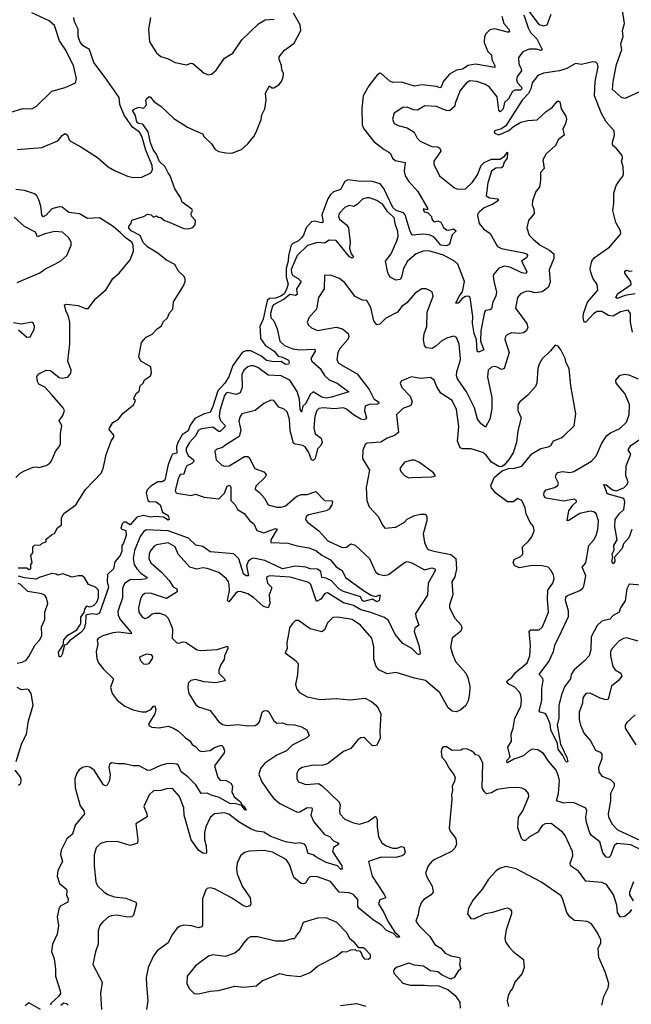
# Model space of a CAD drawing. Extents: x 2199565 to 2323334, y 894172 to 1018966.
# Tile 370 of 440: x 2298272 to 2302489, y 976881 to 983671. Entities that reach past the tile are written whole.
import ezdxf

# ---------------------------------------------------------------- set-up
doc = ezdxf.new("R2010")
doc.units = 0

msp = doc.modelspace()

# ---------------------------------------------------------------- linework, layer by layer
at = {"layer": '0CON10XD'}
for points in [[(2298175, 983021.4), (2298295, 983058.6), (2298355, 983056), (2298388.8, 983075), (2298495, 983178.6), (2298586.4, 983203.6), (2298657.5, 983235), (2298663.8, 983265), (2298644.2, 983355), (2298623.6, 983393.6), (2298591.1, 983461.1), (2298547.8, 983525), (2298511.4, 983631.4), (2298475, 983663.1), (2298355, 983717.8)], [(2298260.8, 979890.8), (2298321.7, 979891.7), (2298335, 979880), (2298350, 979885), (2298350, 979915), (2298357.5, 979925), (2298350, 979975), (2298362.5, 979995), (2298363.9, 980036.1), (2298375, 980046.7), (2298415, 980050), (2298428.3, 980061.7), (2298455, 980070), (2298453.6, 980086.4), (2298491.7, 980118.3), (2298513, 980127), (2298533.6, 980166.4), (2298561.7, 980188.3), (2298560, 980235), (2298577.5, 980265), (2298660, 980325), (2298725, 980430), (2298836.7, 980545), (2298851.2, 980585), (2298867.6, 980672.4), (2298904.2, 980765), (2298922.5, 980795), (2298920.8, 980805), (2298890, 980845), (2298890.8, 980855), (2298915, 980893.3), (2298953, 980917), (2298982.5, 980955), (2299056.7, 981015), (2299066.7, 981033.3), (2299070, 981045), (2299060, 981055), (2299062.5, 981065), (2299077.5, 981095), (2299095, 981110), (2299102.5, 981145), (2299123.3, 981165), (2299132.3, 981187.7), (2299173.8, 981215), (2299180.8, 981235), (2299175.8, 981275.8), (2299107.5, 981315), (2299093.3, 981345), (2299113.3, 981445), (2299145, 981481.2), (2299185, 981503.3), (2299220, 981540), (2299249.5, 981560.5), (2299261.7, 981588.3), (2299292.5, 981615), (2299305, 981650), (2299327.5, 981675), (2299333.3, 981725), (2299401.2, 981835), (2299413.3, 981865), (2299413.8, 981885), (2299405, 981901.2), (2299367, 981937), (2299343, 981983), (2299285, 982011.5), (2299225, 982061.5), (2299155, 982102.2), (2299122.9, 982135), (2299102.8, 982182.8), (2299040, 982215), (2299025, 982232.5), (2299024.5, 982245), (2299041.7, 982268.3), (2299045, 982287.5), (2299125, 982312.5), (2299155, 982330), (2299180, 982325), (2299195, 982310), (2299215, 982317.5), (2299228.3, 982308.3), (2299245, 982307.5), (2299270, 982285), (2299303.9, 982273.9), (2299405, 982230), (2299435, 982228.5), (2299465, 982237.8), (2299481.1, 982255), (2299485.6, 982285), (2299455.8, 982315.8), (2299454.8, 982335), (2299463.1, 982355), (2299459.6, 982365), (2299391.8, 982411.8), (2299380, 982445), (2299342.4, 982505), (2299311, 982595), (2299295, 982615.3), (2299276.5, 982656.5), (2299233, 982695), (2299218.1, 982738.1), (2299192.1, 982775), (2299175, 982821.1), (2299157.7, 982897.7), (2299120.8, 982950.8), (2299092, 982955), (2299079.5, 982965), (2299069.7, 983009.7), (2299050, 983045), (2299063.3, 983056.7), (2299095, 983067.5), (2299125, 983060), (2299147, 983083), (2299142.5, 983115), (2299147.5, 983125), (2299165, 983140), (2299175, 983137.5), (2299200, 983105), (2299245, 983073.3), (2299335, 982988.8), (2299428.6, 982928.6), (2299485, 982904), (2299533.9, 982883.9), (2299545, 982863.3), (2299593.9, 982813.9), (2299620, 982775), (2299645, 982762.5), (2299692.7, 982752.7), (2299735, 982751.4), (2299801.2, 982775), (2299845.3, 982814.7), (2299885.6, 982865), (2299900.2, 982889.8), (2299936.8, 982983.2), (2299941.2, 983015), (2299961.7, 983055), (2299970.8, 983115), (2299966.1, 983163.9), (2299995, 983213.8), (2300011.8, 983201.8), (2300025, 983200.6), (2300058.9, 983221.1), (2300077.3, 983245), (2300089.6, 983275), (2300090.7, 983300.7), (2300080.8, 983325), (2300077.9, 983355), (2300060.6, 983395), (2300062, 983415), (2300098.5, 983461.5), (2300165, 983507.7), (2300210.3, 983595), (2300205.3, 983635), (2300160.3, 983715)], [(2301935, 983706.9), (2301906.8, 983633.2), (2301885, 983625.3), (2301856.2, 983636.2), (2301785, 983730)], [(2302419.7, 983489.7), (2302416.7, 983505), (2302433.9, 983555), (2302428.9, 983595), (2302441.9, 983645), (2302427.5, 983735)], [(2298255, 982775.6), (2298425, 982788.5), (2298535, 982835.5), (2298566.7, 982875), (2298586.2, 982886.2), (2298601.5, 982875), (2298613.3, 982843.3), (2298623.1, 982833.1), (2298695, 982794.5), (2298809.5, 982719.5), (2298883.1, 982655), (2298925, 982631.5), (2299015, 982591.5), (2299055, 982581.5), (2299115, 982585.8), (2299176.2, 982615), (2299188, 982635), (2299185.8, 982664.2), (2299141.9, 982771.9), (2299115, 982868.4), (2299099, 982895), (2299049.2, 982929.2), (2298991.9, 983011.9), (2298962.1, 983085), (2298958, 983135), (2298862, 983272), (2298783, 983375), (2298754.7, 983465), (2298710, 983490), (2298688.4, 983515), (2298676.3, 983555), (2298674.8, 983605), (2298649.6, 983655), (2298644.8, 983685)], [(2301747.7, 983705), (2301777.9, 983615), (2301795, 983582.2), (2301838.7, 983538.7), (2301875.3, 983465), (2301865, 983458.7), (2301835, 983467.7), (2301785, 983468), (2301740.6, 983449.4), (2301710.7, 983409.3), (2301713.1, 983363.1), (2301728.6, 983338.6), (2301731.2, 983318.8), (2301701.7, 983278.2), (2301698.6, 983255), (2301705.2, 983235), (2301731.5, 983205), (2301733.5, 983195), (2301725, 983184.6), (2301685.8, 983184.2), (2301670.7, 983175), (2301643.2, 983125), (2301615, 983100), (2301605.1, 983055), (2301585, 983034.6), (2301575.7, 983045.7), (2301565, 983138.9), (2301511.4, 983205), (2301485, 983224.4), (2301425, 983244.5), (2301375, 983248.2), (2301352.2, 983235), (2301308.7, 983181.3), (2301273.9, 983095), (2301271.5, 983075), (2301236.9, 983043.1), (2301213.8, 983043.8), (2301145, 983072.7), (2301065, 983077.5), (2301015, 983046.1), (2300988.1, 983048.1), (2300945, 983066.5), (2300915, 983065.8), (2300855, 983026.2), (2300842.9, 982985), (2300855, 982954), (2300880.9, 982940.9), (2300945, 982925.5), (2300991.1, 982895), (2301013.3, 982853.3), (2301032.6, 982832.6), (2301115, 982796.4), (2301155, 982793.8), (2301169.7, 982785), (2301176, 982764), (2301127.1, 982695), (2301128.6, 982675), (2301167.1, 982595), (2301271.2, 982511.2), (2301292.1, 982502.1), (2301345, 982503.8), (2301395, 982550), (2301428.4, 982601.6), (2301454.3, 982665.7), (2301475, 982686.8), (2301525, 982709.1), (2301585, 982710), (2301617.7, 982732.3), (2301635, 982756.2), (2301633.1, 982715), (2301611.6, 982688.4), (2301604.5, 982655.5), (2301595, 982648.1), (2301555, 982646), (2301526.2, 982625), (2301501.1, 982545), (2301489.2, 982455), (2301511.5, 982441.5), (2301566.4, 982436.4), (2301572.5, 982425), (2301535, 982397.8), (2301475, 982372.8), (2301443.4, 982346.6), (2301431.4, 982335), (2301429.1, 982320.9), (2301440, 982265), (2301469.4, 982229.4), (2301515.2, 982195.2), (2301567.6, 982107.6), (2301595, 982092.7), (2301745, 982063.9), (2301765.7, 982055.7), (2301774.7, 982045), (2301770.1, 982029.9), (2301733.3, 982005), (2301769.3, 981935), (2301765, 981920), (2301735, 981924.4), (2301655, 981963.6), (2301615, 981970.8), (2301575, 981957.9), (2301540.4, 981915), (2301536.1, 981905), (2301540.8, 981865), (2301560.3, 981795), (2301555.2, 981764.8), (2301533.6, 981725), (2301525, 981675.8), (2301515, 981668.9), (2301485, 981665.6), (2301478.1, 981655), (2301451.2, 981525), (2301450, 981455), (2301473.3, 981395), (2301435, 981378.6), (2301426, 981385), (2301422.4, 981462.4), (2301406.7, 981506.8), (2301394.8, 981575.2), (2301396.2, 981625), (2301377.3, 981755), (2301365, 981763.8), (2301345, 981762), (2301322.2, 981747.8), (2301295.7, 981715), (2301280, 981715), (2301302.4, 981765), (2301324.7, 981795), (2301340, 981865), (2301293.9, 981983.9), (2301271.4, 982005), (2301195, 982046.4), (2301093.6, 982076.4), (2301055, 982075.5), (2301005.7, 982055), (2300946.2, 982005), (2300918.2, 981955), (2300905.3, 981894.7), (2300895, 981880), (2300865, 981874), (2300825.7, 981895.7), (2300811.4, 981925), (2300795.6, 982005), (2300833.5, 982055), (2300873.8, 982145), (2300881.8, 982175), (2300879.7, 982209.7), (2300863.9, 982255), (2300855.4, 982305), (2300808.5, 982348.5), (2300775, 982395.7), (2300734.3, 982424.3), (2300685, 982441.4), (2300665, 982442.5), (2300635, 982434), (2300601.3, 982398.7), (2300577.2, 982382.8), (2300545, 982388.6), (2300513.8, 982375), (2300475.8, 982335), (2300470.5, 982315), (2300478.5, 982295), (2300525.2, 982255.2), (2300538.5, 982235), (2300551.9, 982135), (2300546.2, 982095), (2300557.9, 982055), (2300573.6, 982035), (2300565, 982027.1), (2300546.4, 982035), (2300455, 982147.5), (2300405, 982150.5), (2300375, 982129.5), (2300325, 982133.8), (2300257.4, 982112.6), (2300184.7, 982045), (2300145, 981947.5), (2300145.6, 981925), (2300155, 981905.9), (2300193.3, 981885), (2300212.5, 981865), (2300180, 981815), (2300185.2, 981775.2), (2300175, 981769.2), (2300135, 981775.4), (2300096.2, 981743.8), (2300022.8, 981705), (2300016.3, 981695), (2300002.6, 981645), (2300004.4, 981614.4), (2300024.1, 981594.1), (2300048.2, 981538.2), (2300066.4, 981455), (2300097.1, 981425), (2300155, 981400.6), (2300205, 981394.6), (2300308.1, 981398.1), (2300308.8, 981385), (2300280.6, 981335), (2300286.5, 981315), (2300345, 981265.2), (2300375, 981216.8), (2300405, 981187.9), (2300461.4, 981165), (2300542.5, 981105), (2300422.4, 981067.6), (2300385, 981061.8), (2300355, 981067.6), (2300295, 981104.6), (2300275, 981087.1), (2300245.7, 981025), (2300225.4, 981005), (2300215, 980964.2), (2300206.5, 980985), (2300201.9, 981055), (2300185, 981107.1), (2300134.6, 981185), (2300075, 981213.8), (2299985, 981219.8), (2299915, 981271.2), (2299885, 981284.6), (2299865, 981284.6), (2299845, 981276.1), (2299818.8, 981255), (2299804.2, 981225), (2299805.2, 981135), (2299793, 981097), (2299765, 981087.2), (2299705, 981099.5), (2299695, 981095.6), (2299685, 981080.4), (2299652.6, 980975), (2299646.6, 980935), (2299656.2, 980906.2), (2299687.4, 980875), (2299688.6, 980865), (2299655, 980830.2), (2299645, 980830.9), (2299605, 980861.6), (2299525, 980850.3), (2299505, 980840.2), (2299485, 980801.4), (2299443.9, 980755), (2299419.2, 980715), (2299420.2, 980695), (2299434.8, 980665), (2299470.4, 980635), (2299472.3, 980625), (2299458.7, 980611.3), (2299425.2, 980594.8), (2299415.3, 980575), (2299405, 980535.7), (2299378.8, 980535), (2299364.8, 980505.2), (2299345.4, 980425), (2299346.5, 980415), (2299356.3, 980406.4), (2299455, 980390), (2299485, 980398.5), (2299545, 980377.8), (2299645, 980366.7), (2299684, 980406), (2299703.9, 980455), (2299721.4, 980461.4), (2299729.1, 980445), (2299727.8, 980355), (2299758.2, 980325), (2299773.4, 980293.4), (2299820.6, 980265), (2299859.4, 980215), (2299886.7, 980195), (2299907.9, 980147.9), (2299955, 980131.4), (2300035, 980162.1), (2300047.9, 980157.9), (2300003.8, 980085), (2300003.8, 980065), (2300122, 980062), (2300185, 980042.1), (2300265, 980028.7), (2300315, 980011.5), (2300355, 979977.4), (2300414.6, 979945), (2300455, 979896.9), (2300495, 979872.5), (2300518.1, 979825), (2300650.1, 979730.1), (2300695, 979703.5), (2300725, 979694.2), (2300756.7, 979705), (2300750, 979665), (2300735, 979655.5), (2300705, 979674.6), (2300645, 979659.1), (2300633.6, 979665), (2300621.7, 979691.7), (2300505, 979726.8), (2300473.5, 979745), (2300421.4, 979801.4), (2300385, 979820.3), (2300355, 979824.4), (2300348.6, 979865), (2300325, 979880.7), (2300275, 979883.7), (2300245, 979895.4), (2300175, 979902.8), (2300085, 979883.2), (2299961.9, 979941.9), (2299885, 979957.1), (2299865, 979950.2), (2299847.8, 979935), (2299836.3, 979903.7), (2299850, 979835), (2299835, 979835.4), (2299815, 979850), (2299784.1, 979954.1), (2299748.4, 979988.4), (2299585, 980000.5), (2299535, 980037), (2299486.9, 980046.9), (2299435.7, 980095), (2299295, 980145.7), (2299145, 980152), (2299125, 980138.8), (2299103.8, 980106.2), (2299065, 980010.6), (2299055.7, 979955.7), (2299062.6, 979915), (2299079.7, 979885), (2299107.2, 979855), (2299150.8, 979825), (2299150, 979820), (2299147.5, 979815), (2299115, 979809.4), (2299035, 979808.2), (2298996, 979784), (2298980.9, 979749.1), (2298980.3, 979685), (2298949.3, 979590.7), (2298950.7, 979565), (2298965, 979535.4), (2299041.4, 979445), (2299040, 979435), (2298955, 979447.5), (2298915, 979442.9), (2298845, 979423.1), (2298815, 979406.9), (2298805.8, 979395), (2298810, 979365), (2298799.2, 979315), (2298803.9, 979265), (2298816.5, 979236.5), (2298851.1, 979191.1), (2298918.8, 979125), (2298898.5, 979065), (2298909.5, 979025), (2298945, 978978.1), (2298997, 978937), (2299055, 978912.2), (2299115, 978897.9), (2299145, 978897.9), (2299176.9, 978913.1), (2299195, 978937.1), (2299205, 978938.8), (2299210, 978915), (2299204.3, 978885), (2299161.7, 978818.3), (2299163.4, 978803.4), (2299182.6, 978792.6), (2299235, 978788.5), (2299295, 978798.1), (2299333.3, 978785), (2299367.5, 978765), (2299415, 978718.1), (2299445, 978697.5), (2299462.6, 978672.6), (2299486.7, 978656.7), (2299510.7, 978630.7), (2299525, 978625.6), (2299585, 978630.7), (2299615, 978651.6), (2299655, 978665.5), (2299665.8, 978665.8), (2299675, 978657.5), (2299685, 978630), (2299682.5, 978615), (2299615.7, 978525), (2299638.5, 978445), (2299655, 978427.9), (2299696.4, 978423.6), (2299728.7, 978405), (2299740.3, 978385), (2299736.1, 978346.1), (2299751.2, 978311.2), (2299795, 978277.1), (2299800.8, 978260.8), (2299825, 978240), (2299835, 978220), (2299825, 978222), (2299803, 978253), (2299755, 978265.8), (2299725, 978263.6), (2299647.5, 978307.5), (2299587.5, 978325), (2299565, 978337.5), (2299524.7, 978334.7), (2299486.7, 978395), (2299430.6, 978450.6), (2299385.6, 978485), (2299367, 978527), (2299355, 978536.2), (2299315, 978542.7), (2299285, 978539.8), (2299242.5, 978527.5), (2299175, 978495.2), (2299155, 978493.7)], [(2299174.6, 983685), (2299160.4, 983605), (2299166.9, 983516.9), (2299215, 983442.9), (2299245, 983415.8), (2299295, 983401.4), (2299345, 983374.3), (2299421.4, 983358.6), (2299455, 983371.2), (2299465, 983368.8), (2299545, 983301.2), (2299575, 983290.8), (2299594.2, 983295.8), (2299627, 983323), (2299683.6, 983406.4), (2299715, 983424.2), (2299741.2, 983438.8), (2299805, 983531.2), (2299918.7, 983641.3), (2299965, 983668.6), (2300026.6, 983673.4)], [(2301595.9, 983695), (2301611.2, 983645), (2301645.8, 983605), (2301648.8, 983591.2), (2301645.3, 983584.8), (2301635, 983584.2), (2301548.2, 983608.2), (2301515, 983601.8), (2301488, 983575), (2301477.9, 983555), (2301474.3, 983514.3), (2301488.8, 983478.8), (2301500.7, 983450.7), (2301524.7, 983425), (2301526.6, 983395), (2301548.1, 983355), (2301548.3, 983341.7), (2301415, 983363.5), (2301365, 983355.7), (2301325, 983329.1), (2301285, 983321.7), (2301235.4, 983295), (2301195, 983245.6), (2301175, 983204.2), (2301168.5, 983201.5), (2301145, 983210), (2301045, 983220.7), (2300995, 983212.2), (2300905, 983238.7), (2300845, 983237.9), (2300825, 983247.5), (2300765, 983300), (2300755, 983300.8), (2300735, 983286), (2300680.5, 983215), (2300641.2, 983145), (2300630.5, 983059.5), (2300634, 982945), (2300645, 982918.9), (2300715, 982830.4), (2300785, 982774.6), (2300818.2, 982758.2)], [(2302581.7, 983188.3), (2302445, 983128.1), (2302422, 983135), (2302359.4, 983189.4), (2302363.1, 983245), (2302387.4, 983362.6), (2302424.6, 983465), (2302419.7, 983489.7)], [(2302496.9, 981515), (2302482.7, 981585), (2302484.4, 981644.4), (2302466.9, 981666.9), (2302415, 981655.5), (2302365, 981626.8), (2302331.8, 981631.8), (2302285, 981659.6), (2302255, 981658.2), (2302231.5, 981645), (2302175, 981584.2), (2302164.4, 981585), (2302156.9, 981616.9), (2302160.3, 981645), (2302188.1, 981721.9), (2302257.8, 981805), (2302253.8, 981843.8), (2302225, 981888), (2302207.6, 981937.6), (2302205.4, 981955), (2302217.3, 982005), (2302232.2, 982027.8), (2302342, 982105), (2302416.7, 982195), (2302414.2, 982215), (2302382.6, 982272.6), (2302360.9, 982355), (2302368.2, 982405), (2302368.2, 982475), (2302385, 982526.2), (2302407.7, 982562.3), (2302434.2, 982595), (2302435.6, 982605), (2302432.2, 982655), (2302421.5, 982695), (2302427.8, 982715), (2302425.7, 982735), (2302385.8, 982785), (2302360.5, 982805), (2302358.8, 982825), (2302374.1, 982874.1), (2302370, 982905), (2302316.6, 982966.6), (2302282.8, 983022.7), (2302235.5, 983145), (2302240.9, 983245), (2302261.4, 983345), (2302255.7, 983365.7), (2302245, 983377.5), (2302225, 983380), (2302145, 983362), (2302105, 983367.5), (2302045, 983333.8), (2301995, 983317.5), (2301885, 983301.1), (2301845, 983285.6), (2301806.2, 983235), (2301797.5, 983195), (2301779.4, 983160.6), (2301737.5, 983115), (2301625, 982938), (2301595, 982918.8), (2301546.7, 982905), (2301543.3, 982895), (2301550, 982885), (2301575, 982876.2), (2301645, 982905.7), (2301676.4, 982933.6), (2301726.9, 982963.1), (2301775, 982975.3), (2301839.2, 982980.8), (2301901.5, 983038.5), (2301942.9, 983065), (2301974.7, 983105.3), (2301985, 983110.5), (2301997.3, 983105), (2302005.8, 983055), (2302038.9, 983005), (2302041.9, 982985), (2302035.6, 982955), (2302018.1, 982915), (2302025.4, 982874.6), (2301986.9, 982845), (2301965, 982800.8), (2301901.2, 982745), (2301880, 982705), (2301888.6, 982645), (2301864.2, 982615.8), (2301864.3, 982565), (2301855.6, 982515), (2301832, 982485), (2301808.6, 982421.4), (2301805.6, 982395), (2301817.3, 982365), (2301818.5, 982335), (2301780, 982285), (2301769.2, 982235), (2301784, 982185), (2301810.2, 982160.2), (2301861.9, 982115), (2301925, 982082.2), (2301954.4, 982055), (2301954.6, 982025), (2301923.3, 981946.7), (2301928.8, 981861.2), (2301915.9, 981824.1), (2301875, 981794.6), (2301825, 981786.2), (2301785, 981799.4), (2301763, 981797), (2301725, 981780), (2301704.7, 981755.3), (2301691.9, 981681.9), (2301768.6, 981575), (2301775.7, 981545), (2301764.2, 981525), (2301745, 981511.1), (2301715, 981506.5), (2301665, 981511.4), (2301635, 981500), (2301622.5, 981485), (2301617.1, 981465), (2301646.2, 981375), (2301613.1, 981265), (2301595, 981258.7), (2301565, 981275.5), (2301545, 981278.9), (2301525, 981274.4), (2301503.3, 981255), (2301497.9, 981205), (2301528.4, 981065), (2301526.9, 980986.9)], [(2300818.2, 982758.2), (2300829.1, 982749.1), (2300843.3, 982715), (2300860.8, 982700.8), (2300929.4, 982685), (2300923.6, 982625), (2300930.4, 982595), (2300956.5, 982555), (2301017.8, 982485), (2301085, 982370), (2301085, 982360), (2301054.3, 982365.7), (2301060, 982345), (2301085, 982340), (2301112.5, 982312.5), (2301114, 982295), (2301125, 982280), (2301135, 982276.7), (2301155, 982283.3), (2301175, 982273.8), (2301195, 982238.8), (2301215, 982222), (2301230.7, 982219.3), (2301262.5, 982227.5), (2301282.5, 982215), (2301253.9, 982186.1), (2301235, 982122.9), (2301215, 982112.3), (2301175, 982116.4), (2301129.9, 982169.9), (2301095, 982187.7), (2301055, 982192.7), (2300978.9, 982185), (2300965, 982210), (2300929.3, 982325), (2300918.6, 982338.6), (2300867, 982355), (2300845.5, 982375), (2300783.8, 982506.2), (2300758.8, 982538.8), (2300705, 982554.2), (2300605, 982556.8), (2300535, 982565.8), (2300513.1, 982555), (2300485, 982500.8), (2300435.6, 982484.4), (2300415.7, 982464.3), (2300397.8, 982435), (2300356.4, 982325), (2300364.2, 982275), (2300355, 982270), (2300305, 982281.3), (2300285, 982277.1), (2300246.5, 982235), (2300230, 982185), (2300215, 982165.6), (2300193.9, 982145), (2300155, 982126.8), (2300143.9, 982115), (2300124.9, 982045.1), (2300123, 982005), (2300109.8, 981955), (2300108.5, 981898.5), (2300122.9, 981847.1), (2300109, 981805), (2300095, 981781.1), (2300072.6, 981765), (2300035, 981750), (2299995, 981748.7), (2299977.5, 981735), (2299952, 981605), (2299927.4, 981555), (2299930.7, 981529.3), (2299932.7, 981472.7), (2299966, 981426), (2300027.7, 981385), (2300055, 981350), (2300085, 981344.2), (2300125, 981324), (2300129.6, 981305), (2300125.4, 981294.6), (2300105, 981293.8), (2300075, 981312.7), (2300025, 981311.4), (2299975, 981320.3), (2299940.1, 981350.1), (2299866.2, 981386.2), (2299832.5, 981387.5), (2299805.2, 981374.8), (2299743, 981287), (2299715, 981208.6), (2299686.4, 981165), (2299638.1, 981111.9), (2299605, 981004.4), (2299585, 980962.2), (2299545, 980953.1), (2299479.6, 980920.4), (2299448.6, 980875), (2299434.7, 980835), (2299392.6, 980807.4), (2299362.5, 980755), (2299353.8, 980725), (2299355, 980681.4), (2299326.3, 980673.7), (2299320.1, 980659.9), (2299296.2, 980603.8), (2299272.7, 980495), (2299255, 980484.7), (2299225, 980484.5), (2299175.8, 980454.2), (2299150.2, 980429.8), (2299143.8, 980405), (2299155.5, 980355.5), (2299168.3, 980348.3), (2299213.3, 980345), (2299241.2, 980325), (2299257.1, 980275), (2299295, 980252.5), (2299302, 980225), (2299295, 980219.2), (2299265, 980240.8), (2299205, 980246), (2299175, 980240), (2299125, 980252.9), (2299080.7, 980239.3), (2299035, 980186.7), (2299005, 980205.6), (2298990, 980205), (2298978.1, 980195), (2298970.8, 980165), (2298977.3, 980157.3), (2299005, 980148.8), (2299005.5, 980115), (2298988.1, 980061.9), (2298975.9, 980044.1), (2298976.7, 980005), (2298966.2, 979975), (2298928, 979932), (2298918.1, 979885), (2298878.6, 979845), (2298874.7, 979795), (2298883.9, 979755), (2298822.6, 979577.4), (2298805, 979568.6), (2298767.4, 979572.6), (2298727.5, 979565), (2298726.2, 979505), (2298715, 979467.1), (2298695, 979445.5), (2298615, 979388.6), (2298597.5, 979365), (2298581.9, 979358.1), (2298565, 979296), (2298555, 979278), (2298545, 979276.7), (2298540.4, 979309.6), (2298571.2, 979358.8), (2298577.1, 979395), (2298603.8, 979426.2), (2298666, 979464), (2298687.5, 979495), (2298694.2, 979505), (2298695, 979550), (2298717.5, 979582.5), (2298721.2, 979605), (2298735, 979630), (2298751.2, 979621.2), (2298765, 979624.2), (2298785, 979632.5), (2298805.3, 979654.7), (2298815.7, 979685), (2298815, 979737.5), (2298795, 979757.5), (2298747, 979777), (2298720.7, 979820.7), (2298703.6, 979836.4), (2298675, 979836.7), (2298635, 979826.7), (2298569.3, 979849.3), (2298535, 979840), (2298525, 979847.5), (2298495, 979850.8), (2298406.7, 979825), (2298385, 979812), (2298305, 979821.6), (2298265, 979832.8)], [(2298245, 980514), (2298275, 980543.8), (2298305, 980560), (2298365.9, 980584.1), (2298385, 980588), (2298405, 980583.8), (2298455, 980596), (2298475, 980608), (2298490, 980625), (2298522, 980698), (2298545.6, 980725), (2298554.4, 980745), (2298553.1, 980815), (2298563, 980873), (2298543.8, 980905), (2298569.7, 980940.3), (2298580.4, 980975), (2298573.1, 980995), (2298494.7, 981084.7), (2298446.3, 981136.3), (2298405, 981157.1), (2298395.6, 981175), (2298390.5, 981209.5), (2298405, 981228.8), (2298455, 981253.8), (2298485, 981251.2), (2298544.1, 981204.1), (2298565, 981198.2), (2298604.4, 981205.6), (2298625.8, 981234.2), (2298627.1, 981255), (2298605.4, 981315.4), (2298617.2, 981435), (2298617.1, 981585), (2298608.9, 981625), (2298589.5, 981665), (2298582, 981705), (2298595, 981709.2), (2298675, 981698.8), (2298725, 981678.9), (2298745, 981679.4), (2298795.6, 981745), (2298869.3, 981810.7), (2298914.6, 981885.4), (2298957.2, 981922.8), (2299034.4, 982015.6), (2299057.1, 982075), (2299055.9, 982115), (2299045, 982136.8), (2298998.7, 982168.7), (2298968.3, 982201.7), (2298917.5, 982245), (2298823.7, 982303.7), (2298740.7, 982300.7), (2298685, 982332.3), (2298611.7, 982341.7), (2298565, 982378.5), (2298545, 982379.4), (2298494, 982366), (2298455, 982322.7), (2298435, 982310.4), (2298424.5, 982324.5), (2298418, 982385), (2298405, 982429.1), (2298390.9, 982455), (2298375, 982469), (2298305, 982491.7), (2298245, 982500.1)], [(2298255, 981857.5), (2298411.2, 981925), (2298445, 981949.4), (2298515.6, 981984.4), (2298555, 982008), (2298598, 982045), (2298628, 982115), (2298627.3, 982137.3), (2298608.8, 982168.8), (2298566.7, 982205), (2298515, 982210), (2298445, 982194.5), (2298395, 982173.8), (2298380.8, 982205), (2298306, 982245), (2298235, 982310)], [(2301526.9, 980986.9), (2301513.8, 980916.2), (2301485, 980860), (2301455, 980884.2), (2301429.5, 980915), (2301408.5, 980995), (2301352.3, 981105), (2301290.4, 981195), (2301284.6, 981215), (2301286.1, 981245), (2301310, 981315), (2301311.2, 981335), (2301303.3, 981433.3), (2301285, 981479.2), (2301265, 981487.8), (2301222.9, 981477.1), (2301183.3, 981456.7), (2301141.7, 981418.3), (2301115.7, 981404.3), (2301078.1, 981408.1), (2301063.2, 981423.2), (2301055.7, 981465.7), (2301061.2, 981505), (2301078.6, 981555), (2301081.5, 981655), (2301124, 981765), (2301116.2, 981795), (2301075, 981814.3), (2301045, 981815.6), (2300998.6, 981785), (2300942.6, 981717.4), (2300907.1, 981692.9), (2300877.1, 981652.9), (2300797.4, 981612.6), (2300755, 981570.8), (2300735, 981565.8), (2300713.1, 981595), (2300693.3, 981685), (2300665, 981733.3), (2300635, 981736.2), (2300585, 981762), (2300515, 981856), (2300476.6, 981886.6), (2300415, 981910), (2300373.6, 981906.4), (2300370.5, 981815), (2300332.5, 981755), (2300319.4, 981675), (2300266.7, 981615), (2300254.1, 981584.1), (2300263.3, 981565), (2300283.8, 981545), (2300325, 981528.6), (2300455, 981549.5), (2300498.3, 981538.3), (2300537.5, 981507.5), (2300542.7, 981485), (2300535.3, 981464.7), (2300481.9, 981405), (2300465.8, 981375), (2300460, 981325), (2300470.8, 981305), (2300498, 981285), (2300598.8, 981228.8), (2300680.8, 981120.8), (2300715, 981056.8), (2300746.2, 981035), (2300748.9, 981025), (2300739.4, 981020.6), (2300681.7, 981018.3), (2300653.4, 981006.6), (2300650, 980975), (2300664.5, 980925.5), (2300657.1, 980915), (2300645, 980910.7), (2300625, 980915.3), (2300574.6, 980945), (2300525, 980986), (2300505, 980994), (2300443.1, 980986.9), (2300365, 980993.6), (2300335, 980989.6), (2300322.2, 980975), (2300307.5, 980935), (2300299.7, 980855), (2300310.4, 980815), (2300350, 980785), (2300358.8, 980755), (2300348.5, 980735), (2300325, 980711.4), (2300310.6, 980645), (2300295, 980631), (2300283.5, 980635), (2300265, 980686.7), (2300240.6, 980725), (2300224, 980734), (2300173, 980743), (2300161.3, 980751.3), (2300138.2, 980835), (2300135.4, 980874.6), (2300133.2, 980915), (2300116.3, 980966.3), (2300095.4, 980985.4), (2300058.7, 980998.7), (2300025, 981044), (2300005, 981048), (2299955, 981024), (2299895, 980976), (2299805, 980952), (2299792.5, 980935), (2299783.3, 980905), (2299798.1, 980838.1), (2299785, 980796.5), (2299685.8, 980735), (2299670.4, 980719.6), (2299630.5, 980709.5), (2299616.7, 980695), (2299626.2, 980635), (2299665, 980598.8), (2299685, 980592), (2299716.2, 980595), (2299822, 980658), (2299845, 980658.8), (2299855, 980652.3), (2299894.3, 980575), (2299955, 980553.2), (2299972.4, 980535), (2299965, 980515.3), (2299900.6, 980455), (2299895, 980434.2), (2299925, 980411.4), (2299961.1, 980371.1), (2299985, 980324.6), (2300045, 980308.8), (2300075, 980309.5), (2300105, 980319.5), (2300183.8, 980385), (2300215, 980396.9), (2300255, 980395.8), (2300315, 980417.1), (2300375, 980355.7), (2300423.9, 980353.9), (2300428.8, 980345), (2300424.2, 980325), (2300405, 980295.7), (2300385.3, 980284.7), (2300265, 980257.5), (2300248.6, 980245), (2300241.9, 980225), (2300257.5, 980205), (2300335.2, 980145.2), (2300396.6, 980076.6), (2300495, 980031.2), (2300525, 980034.5), (2300555, 980055.6), (2300585, 980046.4), (2300683.1, 979955), (2300725, 979863.8), (2300747.3, 979847.3), (2300785, 979839.2), (2300815, 979844.4), (2300925, 979927.5), (2300945, 979935.5), (2300975, 979925.4), (2301063.3, 979876.7), (2301115, 979889.8), (2301134.3, 979885), (2301138.4, 979875), (2301087.8, 979785), (2301085, 979703.3), (2301002.5, 979575), (2301002.9, 979555), (2301023.9, 979496.1), (2300996, 979474), (2300992, 979452), (2301024.5, 979355), (2301034.3, 979305), (2301028.3, 979291.7), (2301014.4, 979295), (2300975, 979334.5), (2300915, 979370), (2300861.7, 979431.7), (2300815, 979527.5), (2300788.2, 979548.2), (2300685.9, 979585.9), (2300625, 979601.1), (2300575, 979630.6), (2300505, 979648.5), (2300395, 979717.8), (2300377.1, 979712.9), (2300349.7, 979675), (2300318.1, 979658.1), (2300280, 979775), (2300265, 979790.5), (2300137.4, 979827.4), (2299995, 979835.4), (2299975, 979825.8), (2299973.5, 979816.5), (2299980.9, 979785), (2300007.5, 979757.5), (2300009.6, 979745), (2299991.6, 979705), (2299996.1, 979643.9), (2299985, 979615.5), (2299953.9, 979623.9), (2299885, 979687.1), (2299845, 979711.8), (2299795, 979728.7), (2299775, 979726.4), (2299760, 979715), (2299715, 979656.1), (2299705.4, 979665), (2299718.4, 979735), (2299717.6, 979775), (2299711.5, 979795), (2299695, 979817.1), (2299645, 979859.4), (2299565, 979886.4), (2299535, 979891.1), (2299492.6, 979882.6), (2299445, 979895.8), (2299364.3, 979984.3), (2299343.8, 980035), (2299311.2, 980055), (2299295, 980062.9), (2299215, 980048.8), (2299199, 980041), (2299172.1, 980005), (2299164.5, 979984.5), (2299163.9, 979955), (2299176.5, 979925), (2299251.1, 979861.1), (2299303.2, 979803.2), (2299330.9, 979760.9), (2299355.4, 979745.4), (2299359.2, 979725), (2299285, 979679.4), (2299175, 979716.1), (2299135, 979713.5), (2299118.3, 979701.7), (2299105, 979676.7), (2299091.1, 979615), (2299094.5, 979584.5), (2299115, 979556.2), (2299135, 979542.5), (2299155, 979548), (2299186.5, 979573.5), (2299205, 979578.9), (2299237.6, 979577.6), (2299276, 979565), (2299295.6, 979545), (2299320.6, 979485), (2299325.7, 979464.3), (2299323.8, 979405), (2299355, 979374.4), (2299375, 979372), (2299395, 979380.8), (2299415, 979377.8), (2299495, 979325.7), (2299521.3, 979321.3), (2299635, 979326.7), (2299705, 979351.2), (2299706.8, 979335), (2299685.3, 979285), (2299681.6, 979258.4), (2299660, 979225), (2299644.3, 979185), (2299645.8, 979165), (2299684, 979125), (2299688.3, 979111.7), (2299625, 979098.9), (2299545, 979105.6), (2299485, 979121.1), (2299453.3, 979115), (2299435, 979096.7), (2299432.6, 979062.6), (2299439.4, 979025), (2299487.2, 978947.2), (2299505, 978931.9), (2299585, 978906.7), (2299645, 978830), (2299671.1, 978811.1), (2299705, 978803.3), (2299775, 978809.6), (2299845, 978800.4), (2299895.3, 978804.7), (2299915, 978814.4), (2299925, 978829.2), (2299945, 978895.7), (2299955, 978904.3), (2299977, 978907), (2299989.1, 978899.1), (2300024.4, 978835), (2300045, 978819.4), (2300085, 978821.6), (2300115, 978811.2), (2300167.5, 978807.5), (2300214.3, 978794.3), (2300252.5, 978775), (2300267.5, 978735), (2300251.9, 978718.1), (2300152.1, 978667.9), (2300111.4, 978628.6), (2300045, 978598.2), (2299962.9, 978545), (2299932, 978508), (2299921.9, 978465), (2299942.2, 978415), (2299992.3, 978342.3), (2300023.4, 978303.4), (2300065, 978266.7), (2300185, 978205.9), (2300205, 978209.1), (2300255, 978237.5), (2300286.7, 978235), (2300290, 978225), (2300280.3, 978185), (2300300.1, 978140.1), (2300375, 978053.2), (2300407.4, 978037.4), (2300435, 978007.7), (2300466, 977995), (2300472, 977985), (2300435, 977961.5), (2300429.8, 977935), (2300494, 977835), (2300495, 977813.8), (2300485, 977813.3), (2300463.8, 977835), (2300385, 977860), (2300315, 977897.7), (2300295, 977911.5), (2300262.1, 977922.1), (2300245.3, 977975), (2300235, 977985.6), (2300205, 977995.6), (2300175, 977990), (2300105, 978001.8), (2300005, 978038.6), (2299955, 978068.6), (2299906.1, 978076.1), (2299869.1, 978089.1), (2299785, 978137.3), (2299715, 978191.3), (2299685, 978200.7), (2299615, 978195.4), (2299585, 978169.2), (2299556.2, 978105), (2299546.8, 978065), (2299546.1, 978016.1), (2299557.1, 977975), (2299560, 977925), (2299555, 977920), (2299535, 977922.5), (2299505.6, 977945), (2299454.7, 978015), (2299406.7, 978185), (2299403.2, 978235), (2299373.1, 978315), (2299325, 978368.8), (2299285, 978368), (2299245, 978355.7), (2299195, 978354.2), (2299164.2, 978325), (2299128.6, 978245), (2299149.5, 978195), (2299151.2, 978175), (2299073.8, 978125), (2299087.5, 978015), (2299085, 977992.5), (2299035, 977976.7), (2298945, 978004.6), (2298867.8, 978002.2), (2298829.8, 977990.2), (2298799.3, 977960.7), (2298787, 977913), (2298786, 977835), (2298798.2, 977725), (2298808.5, 977698.5), (2298854.2, 977654.2), (2298879.3, 977639.3), (2298922.8, 977622.7), (2299004, 977614), (2299072.5, 977585), (2299078.8, 977575), (2299057.1, 977495), (2299046, 977485), (2299015, 977481.5), (2298945, 977496.2), (2298905, 977492.3), (2298885, 977484.5), (2298845, 977449.4), (2298825.6, 977425), (2298812.6, 977387.4), (2298814.4, 977295), (2298795, 977242.5), (2298777.5, 977155), (2298840, 977035), (2298830.5, 976955), (2298835.8, 976845)], [(2302515, 981779.3), (2302445, 981769.9), (2302395, 981747.1), (2302382, 981755), (2302395, 981780), (2302488, 981845), (2302485.3, 981865), (2302445, 981922.9), (2302445, 981936.4), (2302455, 981944.4), (2302475, 981936), (2302495, 981940)], [(2298265, 981531.2), (2298322.1, 981482.1), (2298345.6, 981484.4), (2298372.5, 981535), (2298374, 981555), (2298365, 981580), (2298355, 981583.8), (2298285, 981570), (2298230.7, 981580.7)], [(2302575, 977937.1), (2302485, 977981.1), (2302390.1, 977989.9), (2302370.9, 977975), (2302345, 977904.5), (2302335, 977893.6), (2302316.3, 977896.4), (2302292.5, 977925), (2302271.5, 978001.5), (2302215.8, 978045), (2302202.9, 978062.9), (2302179.6, 978135), (2302176.7, 978175), (2302182.3, 978215), (2302175, 978232.9), (2302095, 978269.4), (2302055, 978272.5), (2302025, 978267.1), (2301973.3, 978285), (2301987.6, 978335), (2301993.3, 978425), (2301988, 978455), (2301971.6, 978495), (2301918, 978558), (2301885, 978610), (2301845, 978636.9), (2301805, 978640), (2301785, 978630), (2301746, 978595), (2301678.7, 978571.3), (2301635, 978546.7), (2301631.7, 978551.7), (2301634, 978565), (2301653, 978587), (2301638.1, 978655), (2301662.7, 978695), (2301660.5, 978745), (2301675.3, 978784.7), (2301685.4, 978855), (2301728.5, 978935), (2301732.7, 978975), (2301727.3, 979015), (2301716.3, 979036.3), (2301687, 979067), (2301645, 979088.2), (2301630.4, 979105), (2301635.4, 979115), (2301665.1, 979134.9), (2301690.2, 979169.8), (2301772.2, 979235), (2301788.9, 979285), (2301794.4, 979355), (2301784.2, 979455), (2301797.5, 979462.5), (2301855, 979464.4), (2301876.2, 979485), (2301917.3, 979585), (2301910.6, 979675), (2301914.2, 979735.8), (2301948.9, 979785), (2301956.9, 979815), (2301952.1, 979842.1), (2301935.5, 979875.5), (2301915.5, 979895.5), (2301875, 979904.3), (2301805, 979908.1), (2301715, 979892), (2301686.7, 979905), (2301674, 979925), (2301681.7, 979948.3), (2301725, 979969.4), (2301741.4, 979985), (2301738.1, 980035), (2301781.1, 980075), (2301802.7, 980105), (2301820, 980145), (2301815.6, 980175.6), (2301792.6, 980202.6), (2301763.4, 980263.4), (2301756.5, 980305), (2301735, 980356.2), (2301705, 980368.8), (2301677.5, 980345), (2301635, 980345.7), (2301556, 980405), (2301525, 980443.3), (2301521.7, 980458.3), (2301545, 980516.7), (2301599.3, 980560.7), (2301643.6, 980576.4), (2301685, 980578), (2301735, 980592.5), (2301802.6, 980677.4), (2301865, 980714.3), (2301915, 980724.3), (2301933.3, 980735), (2301952.3, 980767.7), (2302005, 980786.7), (2302025, 980800), (2302095, 980870), (2302106.4, 980953.6), (2302072, 981145), (2302061.2, 981265), (2302040.8, 981305), (2302034.2, 981335), (2302004.2, 981395), (2301985, 981420), (2301965, 981426), (2301932.1, 981387.9), (2301875, 981332), (2301854.6, 981295.4), (2301845.7, 981265), (2301836.9, 981165), (2301828.6, 981141.4), (2301775, 981080.8), (2301721.2, 981035), (2301708, 981015), (2301706, 980975), (2301730.8, 980925), (2301705.8, 980835), (2301698.1, 980755), (2301674.3, 980685), (2301645, 980638.8), (2301612, 980598), (2301595, 980586.7), (2301575, 980590), (2301525, 980620), (2301488.5, 980668.5), (2301465, 980686.4), (2301385, 980710.4), (2301325, 980711.2), (2301308.2, 980718.2), (2301290.8, 980765), (2301299.7, 980865), (2301285, 980982.5), (2301255, 981044.4), (2301175.6, 981095), (2301148.6, 981138.6), (2301130, 981185), (2301105, 981203.3), (2301035, 981197.5), (2300972.7, 981207.3), (2300905, 981181.2), (2300896.2, 981165), (2300906.2, 981135), (2300963.8, 981073.8), (2300978.9, 981035), (2300969.4, 981010.6), (2300915, 980989.4), (2300871.1, 980945), (2300884.4, 980825), (2300857.1, 980802.9), (2300805, 980784.5), (2300761.8, 980758.2), (2300668.3, 980751.7), (2300655, 980742.5), (2300637.7, 980702.3), (2300636, 980645), (2300684.3, 980565), (2300660.8, 980445), (2300665.5, 980355.5), (2300682.2, 980312.2), (2300744.2, 980245), (2300775, 980182.5), (2300790, 980165), (2300865, 980172), (2300925, 980206.2), (2300944.6, 980225.4), (2300995, 980251.1), (2301035, 980261.1), (2301070, 980260), (2301080, 980245), (2301079.4, 980215), (2301054.4, 980125), (2301062.9, 980065), (2301080.8, 980025), (2301094.7, 980014.7), (2301128.8, 980005), (2301245, 979982), (2301280.4, 979955), (2301282.9, 979885), (2301271.5, 979828.5), (2301252.5, 979795), (2301258.1, 979705), (2301236, 979635), (2301236, 979615), (2301272, 979545), (2301317.1, 979495), (2301321.4, 979475), (2301315, 979453.8), (2301255, 979406.7), (2301243.5, 979345), (2301255.5, 979295), (2301277.8, 979245), (2301348.1, 979165), (2301362.5, 979135), (2301375.5, 979075), (2301374.3, 979024.3), (2301365, 978973.3), (2301349.4, 978940.6), (2301315, 978910.8), (2301285, 978898.6), (2301255, 978903.1), (2301225.9, 978925.9), (2301168.1, 979028.1), (2301070, 979115), (2300995, 979130), (2300868.3, 979168.3), (2300805, 979160.8), (2300748.3, 979188.3), (2300727.5, 979215), (2300714.5, 979264.5), (2300714.1, 979345.9), (2300700, 979405), (2300621.1, 979495), (2300565, 979535.4), (2300465, 979551.5), (2300431.9, 979548.1), (2300395, 979512.2), (2300375, 979462.5), (2300355, 979449.3), (2300275, 979470.9), (2300195, 979526.7), (2300175, 979526.7), (2300152.7, 979507.3), (2300133.2, 979476.8), (2300123, 979423), (2300113.9, 979373.9), (2300116.7, 979335), (2300102.5, 979305), (2300173.1, 979253.1), (2300191.5, 979231.5), (2300186.9, 979155), (2300174.2, 979085.8), (2300184.3, 979055), (2300201.1, 979031.1), (2300255, 979002.5), (2300345, 978983.6), (2300455, 978990.6), (2300551.7, 978981.7), (2300655, 978992.5), (2300698.7, 978968.7), (2300725.7, 978945.7), (2300744.4, 978924.4), (2300762, 978885), (2300755.6, 978765), (2300758.6, 978715), (2300733.6, 978666.4), (2300705, 978663.3), (2300653.3, 978715), (2300645, 978720), (2300625, 978718), (2300603.8, 978705), (2300554.5, 978645.5), (2300505, 978624.2), (2300395, 978539.4), (2300355, 978528.9), (2300295, 978529.4), (2300220, 978515), (2300195, 978498), (2300182.9, 978475), (2300182.5, 978435), (2300193.8, 978415), (2300245, 978396), (2300333.2, 978403.2), (2300357.8, 978387.8), (2300475.8, 978275), (2300482.9, 978255), (2300477.5, 978215), (2300480.8, 978195), (2300515, 978158), (2300575, 978131.9), (2300615, 978122.9), (2300675, 978141.4), (2300725, 978178.6), (2300737.2, 978155), (2300736, 978105), (2300745.6, 978035), (2300770, 977995), (2300799.4, 977975), (2300845, 977958.4), (2300875, 977959), (2300905, 977969.2), (2300921.8, 977965), (2300930.5, 977935), (2300922.7, 977915), (2300908.6, 977905), (2300865, 977894), (2300765, 977895.4), (2300676.7, 977865), (2300702.5, 977765), (2300785, 977638.6)], [(2302555, 979772.3), (2302475, 979778.5), (2302458, 979745), (2302447.7, 979662.3), (2302414.4, 979615), (2302405.3, 979584.7), (2302365, 979563.3), (2302342.2, 979537.8), (2302285, 979523.5), (2302255, 979494), (2302213.3, 979415), (2302210, 979325), (2302197.6, 979285), (2302165, 979246.9), (2302095, 979187.9), (2302075.5, 979155), (2302070.8, 979125), (2302028.8, 979071.2), (2302007.5, 979015), (2301990, 978945), (2301990, 978855), (2301977.1, 978805), (2302000.6, 978675), (2302045, 978583.3), (2302052.5, 978555), (2302045, 978551.2), (2302035, 978561.2), (2302017.9, 978597.9), (2301985, 978641.2), (2301979.6, 978679.6), (2301935, 978774), (2301929.1, 978815), (2301905.7, 978875.7), (2301896.5, 978886.5), (2301862, 978895), (2301854.6, 978904.6), (2301872.8, 978975), (2301872.1, 979057.9), (2301882.2, 979115), (2301878.3, 979128.3), (2301853.3, 979155), (2301920.8, 979245), (2301953.8, 979315), (2301964.6, 979365), (2301991.5, 979418.5), (2302056.1, 979555), (2302055.2, 979595), (2302035.5, 979665), (2302038.2, 979691.8), (2302048.8, 979701.2), (2302135, 979734.5), (2302155, 979750.5), (2302162, 979765), (2302176.1, 979835), (2302151.2, 979895), (2302176.2, 979925), (2302196.7, 980045), (2302230.9, 980085), (2302245.9, 980115), (2302258.2, 980155), (2302262.9, 980215), (2302246.9, 980265), (2302228, 980278), (2302205, 980282.8), (2302134.4, 980265), (2302055, 980215.8), (2302046.4, 980216.4), (2302058.5, 980285), (2302086, 980324), (2302110.8, 980345), (2302112, 980355), (2302094.3, 980364.3), (2302025, 980351.6), (2301901.8, 980371.8), (2301894.2, 980375), (2301885.6, 980395), (2301888.3, 980411.7), (2301902, 980428), (2301960, 980445), (2301982.3, 980457.7), (2301986.2, 980475), (2301965.5, 980515), (2301970.4, 980535), (2301982.7, 980547.3), (2302015, 980555.3), (2302065, 980549.3), (2302093.8, 980555), (2302215, 980625.7), (2302248.9, 980665), (2302284.1, 980745.9), (2302318.3, 980801.7), (2302345, 980821.5), (2302409.1, 980850.9), (2302455, 980895.7), (2302474.7, 980945.3), (2302476.1, 981016.1), (2302445, 981093.3), (2302385.6, 981165), (2302381.9, 981185), (2302411.4, 981218.6), (2302445, 981227.1), (2302472.2, 981222.2), (2302535.9, 981194.1)], [(2302492.5, 980155), (2302472.1, 980097.9), (2302435, 980056.7), (2302426.2, 980025), (2302372.5, 979965), (2302376.1, 979935), (2302365, 979918), (2302354.4, 979935), (2302361.2, 979965), (2302357.1, 979985), (2302370, 980015), (2302368.6, 980045), (2302392, 980085), (2302375.7, 980174.3), (2302377.8, 980225), (2302407.6, 980265), (2302437.4, 980292.6), (2302444.3, 980344.3), (2302440, 980365), (2302431.8, 980371.8), (2302329.6, 980399.6), (2302320.8, 980405), (2302317.2, 980417.2), (2302300, 980465), (2302315, 980462.9), (2302359.7, 980429.7), (2302385, 980422.1), (2302437.3, 980442.7), (2302460.7, 980465), (2302468.4, 980485), (2302450.8, 980525), (2302452.8, 980595), (2302485.5, 980675), (2302467.3, 980705), (2302487.1, 980735), (2302558.8, 980785)], [(2300955, 980512.5), (2300975, 980513.3), (2301115, 980517.5), (2301140, 980525), (2301126.4, 980546.4), (2301028.3, 980618.3), (2300995, 980633.8), (2300975, 980634), (2300925, 980618.6), (2300894.3, 980575), (2300901.2, 980555), (2300927.5, 980525), (2300955, 980512.5)], [(2298255, 979232.6), (2298290, 979240), (2298316.9, 979255), (2298335, 979278.6), (2298379.2, 979360.8), (2298410.8, 979395), (2298424.4, 979425), (2298422.5, 979485), (2298446.5, 979535), (2298445.6, 979584.4), (2298467.1, 979645), (2298456.9, 979685), (2298445, 979701.9), (2298425, 979711.1), (2298328.6, 979728.6), (2298278.3, 979775), (2298262.5, 979782.5)], [(2302537.5, 979385), (2302455, 979408.9), (2302435, 979404.4), (2302404, 979385), (2302356.2, 979333.8), (2302346.4, 979315), (2302346.8, 979283.2), (2302361.3, 979211.3), (2302378.7, 979188.7), (2302416, 979165), (2302423.2, 979145), (2302400, 979115), (2302352.1, 979075), (2302328.8, 978985), (2302315, 978981.4), (2302275, 978991.8), (2302205, 979026.7), (2302175, 979024), (2302155.8, 978995), (2302152.6, 978957.4), (2302129.1, 978895), (2302128.8, 978845), (2302138.8, 978805), (2302165, 978749.2), (2302208.3, 978698.3), (2302243.3, 978633.3), (2302275, 978619.5), (2302286.2, 978605), (2302286.7, 978573.3), (2302262.2, 978515), (2302265, 978483.8), (2302285, 978454.2), (2302345, 978431.4), (2302370, 978405), (2302371.5, 978385), (2302346, 978334), (2302345.3, 978285), (2302330, 978195), (2302332.9, 978175), (2302356, 978125), (2302394.8, 978084.8), (2302551.7, 978011.7)], [(2299145, 979226), (2299165, 979232), (2299188.8, 979265), (2299189.3, 979279.3), (2299180.7, 979290.7), (2299145, 979295.7), (2299097.5, 979275), (2299103.3, 979255), (2299125, 979230), (2299145, 979226)], [(2298247.3, 978555), (2298288.2, 978681.9), (2298320, 978745), (2298333.8, 978835), (2298364.7, 978945), (2298350.8, 979025), (2298335, 979050.8), (2298325, 979054.7), (2298285, 979049.6), (2298255, 979064.7)], [(2302515, 978878), (2302458.8, 978825), (2302446.7, 978805), (2302446.7, 978785), (2302519.7, 978669.7)], [(2302490.5, 977535), (2302477.1, 977515), (2302445, 977487.5), (2302415, 977481.1), (2302395, 977513.8), (2302390, 977565), (2302365.5, 977635), (2302318.3, 977708.3), (2302285, 977721.6), (2302175, 977729.4), (2302125, 977799.6), (2302070.6, 977835), (2302068.2, 977855), (2302086.1, 977905), (2302083.8, 977935), (2302033.6, 978045), (2302015, 978067.5), (2301937, 978127), (2301895, 978126.2), (2301875, 978113.1), (2301845, 978067.1), (2301787.5, 978035), (2301759.6, 978010.4), (2301745, 978010.6), (2301732.3, 978025), (2301707.4, 978097.4), (2301712, 978172), (2301740.6, 978215), (2301783.3, 978313.3), (2301780, 978335), (2301759.5, 978359.5), (2301735, 978372.5), (2301705, 978376.7), (2301645, 978374.3), (2301565, 978363.1), (2301525, 978340), (2301491.7, 978331.7), (2301476.2, 978346.2), (2301460.6, 978375), (2301465.8, 978545), (2301445, 978587.5), (2301435, 978597.5), (2301415, 978602.5), (2301406.4, 978616.4), (2301385, 978630), (2301355, 978642.5), (2301325, 978640), (2301313, 978633), (2301255, 978632.5), (2301215, 978656.7), (2301193, 978657), (2301182.5, 978645), (2301177.5, 978625), (2301182.5, 978585), (2301205, 978560), (2301231.7, 978511.7), (2301266.1, 978466.1), (2301273.8, 978445), (2301270.5, 978419.5), (2301253.3, 978385), (2301256.2, 978355), (2301248.8, 978325), (2301252, 978295), (2301233.8, 978095), (2301241.2, 978075), (2301279.2, 978025), (2301284.1, 977985.9), (2301272.3, 977957.7), (2301250, 977935), (2301135, 977880), (2301112.9, 977865), (2301089.2, 977835), (2301070.8, 977785), (2301081.4, 977755), (2301116.9, 977695), (2301122.5, 977655), (2301110, 977635), (2301059.2, 977605), (2301041.9, 977585), (2301025.7, 977545), (2301019.1, 977500.9), (2301003.8, 977455), (2301024, 977425), (2301099.6, 977349.6), (2301135, 977294.2), (2301175, 977268.6), (2301205, 977234.3), (2301245, 977214.4), (2301304.2, 977204.2), (2301310, 977185), (2301305.8, 977155), (2301313.3, 977125), (2301295, 977108.8), (2301267.5, 977065), (2301245, 977055.7), (2301185, 977082.5), (2301155, 977105.7), (2301105, 977112.9), (2301055.9, 977144.1), (2300995, 977150.5), (2300955, 977164.4), (2300875, 977137.5), (2300857.5, 977125), (2300850.7, 977109.3), (2300852.5, 977095), (2300915, 977027.5), (2300963.6, 977013.6), (2301063.2, 977013.2), (2301105, 977008.6), (2301155, 977012), (2301225, 976982.5), (2301275, 976942.5), (2301307.5, 976895), (2301310, 976855)], [(2298265, 978391.9), (2298279.5, 978405), (2298283.5, 978425), (2298279.4, 978445), (2298242.3, 978495)], [(2299155, 978493.7), (2299095, 978525.5), (2299054.8, 978524.8), (2298995, 978540.3), (2298948.5, 978538.5), (2298904.6, 978545.4), (2298891.9, 978535), (2298887.1, 978515), (2298896, 978465), (2298892, 978425), (2298875, 978392.5), (2298865, 978387.5), (2298850, 978395), (2298785, 978495.8), (2298757, 978517), (2298735, 978521.1), (2298705, 978513.1), (2298682.4, 978497.6), (2298665.7, 978475), (2298652.2, 978435), (2298655.6, 978375), (2298689.2, 978249.1), (2298715.4, 978215), (2298720, 978195), (2298655, 978116), (2298635.5, 978055), (2298598.1, 978021.9), (2298557.8, 977945), (2298554.4, 977915), (2298566.9, 977865), (2298535.7, 977805), (2298530, 977765), (2298547.1, 977715), (2298594.4, 977675), (2298598.3, 977661.7), (2298594, 977634), (2298607.7, 977607.7), (2298603.8, 977585), (2298552.5, 977557.5), (2298541.7, 977538.3), (2298530, 977485), (2298539.2, 977425), (2298531.2, 977365), (2298499.2, 977295), (2298491.2, 977245), (2298511.2, 977195), (2298520, 977125), (2298518.8, 977075), (2298552.2, 976975), (2298553.3, 976955), (2298540, 976935), (2298489.9, 976890.1), (2298484.3, 976875)], [(2300785, 977638.6), (2300796.2, 977615), (2300755, 977600.6), (2300746.2, 977575), (2300783.6, 977513.6), (2300809.5, 977455), (2300859.4, 977379.4), (2300885.6, 977355), (2300890, 977345), (2300875, 977344.3), (2300849.5, 977369.5), (2300801.3, 977391.3), (2300766.3, 977426.4), (2300711.9, 977461.9), (2300610.6, 977545), (2300604.5, 977555), (2300602.9, 977605), (2300575, 977638.2), (2300545, 977648.8), (2300475, 977653.8), (2300415, 977728), (2300325, 977761.1), (2300275, 977761.9), (2300260.4, 977749.6), (2300242.6, 977717.4), (2300228.6, 977711.4), (2300213.5, 977713.5), (2300161.4, 977755), (2300132.8, 977845), (2300109.6, 977879.6), (2300015, 977930.7), (2299958.3, 977941.7), (2299855, 977937.1), (2299823.1, 977926.9), (2299795.5, 977904.5), (2299772.2, 977855), (2299767.8, 977815), (2299772, 977782), (2299806.5, 977695), (2299860.5, 977615), (2299865.6, 977574.4), (2299860.3, 977559.7), (2299835.5, 977554.5), (2299815, 977561.1), (2299732.9, 977615), (2299615, 977676.9), (2299585, 977684), (2299565, 977680), (2299555, 977670), (2299532.6, 977607.4), (2299532.6, 977427.4), (2299527.5, 977415), (2299505, 977407.9), (2299457.3, 977422.7), (2299405, 977427.1), (2299375, 977417.5), (2299356.8, 977403.2), (2299322.4, 977357.6), (2299295.4, 977304.6), (2299220.6, 977249.4), (2299194.5, 977215.5), (2299157.5, 977135), (2299144.3, 977065.7), (2299147.1, 977012.9), (2299155.6, 976905), (2299145.7, 976845)], [(2302286.2, 976875), (2302300, 976935), (2302330, 976995), (2302334.4, 977025), (2302310, 977105), (2302264.4, 977205), (2302261.5, 977265), (2302278.1, 977305), (2302278.6, 977325), (2302256.7, 977373.3), (2302215, 977436), (2302185, 977452.5), (2302137, 977457), (2302098.3, 977458.3), (2302065.4, 977485.4), (2302045.5, 977515), (2302018.1, 977605), (2302005, 977630), (2301866.6, 977726.6), (2301695, 977814.3), (2301625, 977832.5), (2301581.3, 977818.7), (2301557.4, 977802.6), (2301505.6, 977745), (2301463.6, 977676.4), (2301398.3, 977601.7), (2301365.8, 977545), (2301360, 977505), (2301382.9, 977472.9), (2301405, 977471.4), (2301482.2, 977507.8), (2301535, 977515.5), (2301615, 977542.9), (2301635, 977545.7), (2301655, 977538), (2301664.2, 977524.2), (2301664.2, 977505), (2301627.5, 977395), (2301616.7, 977335), (2301621.1, 977311.1), (2301647.5, 977275), (2301674.6, 977244.6), (2301745, 977191.2), (2301751.4, 977135), (2301736.4, 977093.6), (2301686.2, 977035), (2301670.7, 976989.3), (2301656.4, 976973.6), (2301640.5, 976939.5), (2301633.8, 976905), (2301643.3, 976865)], [(2302505, 977726.7), (2302476.9, 977655), (2302477.8, 977635), (2302503.1, 977595)], [(2299505, 976954), (2299585, 976972), (2299642.7, 976977.3), (2299755, 977005.7), (2299815, 976998.8), (2299902.3, 977007.7), (2299945, 977042.5), (2300065, 977093.8), (2300112.3, 977082.3), (2300206.8, 977073.2), (2300275, 977101.2), (2300326.7, 977145), (2300457, 977213), (2300495, 977246), (2300525, 977243.3), (2300555, 977257.5), (2300585, 977260), (2300593, 977253), (2300615, 977250), (2300626.7, 977236.7), (2300635, 977210), (2300650, 977195), (2300677, 977193), (2300690, 977205), (2300691.7, 977221.7), (2300655, 977262.5), (2300641.7, 977271.7), (2300611.7, 977271.7), (2300582.5, 977305), (2300550, 977330), (2300527.5, 977375), (2300460, 977445), (2300385, 977477.5), (2300325, 977476), (2300227.5, 977445), (2300204.2, 977385.8), (2300177.5, 977355), (2300175, 977342.5), (2300165, 977333.3), (2300148.3, 977331.7), (2300095, 977316.2), (2300035, 977316.2), (2299915, 977345.6), (2299862.9, 977347.1), (2299844.1, 977335.9), (2299815, 977303.3), (2299784.2, 977255.8), (2299755, 977233.8), (2299689.5, 977210.5), (2299605, 977222.5), (2299575, 977214.2), (2299485, 977147.5), (2299426, 977075), (2299424, 977025), (2299441.2, 976991.2), (2299475, 976956.7), (2299505, 976954)], [(2298415, 976846.4), (2298335, 976890.5), (2298309.8, 976870.2)], [(2298556, 976875), (2298575, 976890.8), (2298595, 976885.8), (2298605.6, 976875)], [(2300485, 976873.8), (2300595, 976885.7), (2300659.5, 976869.5)]]:
    msp.add_lwpolyline(points, dxfattribs=at)

doc.saveas('drawing.dxf')
